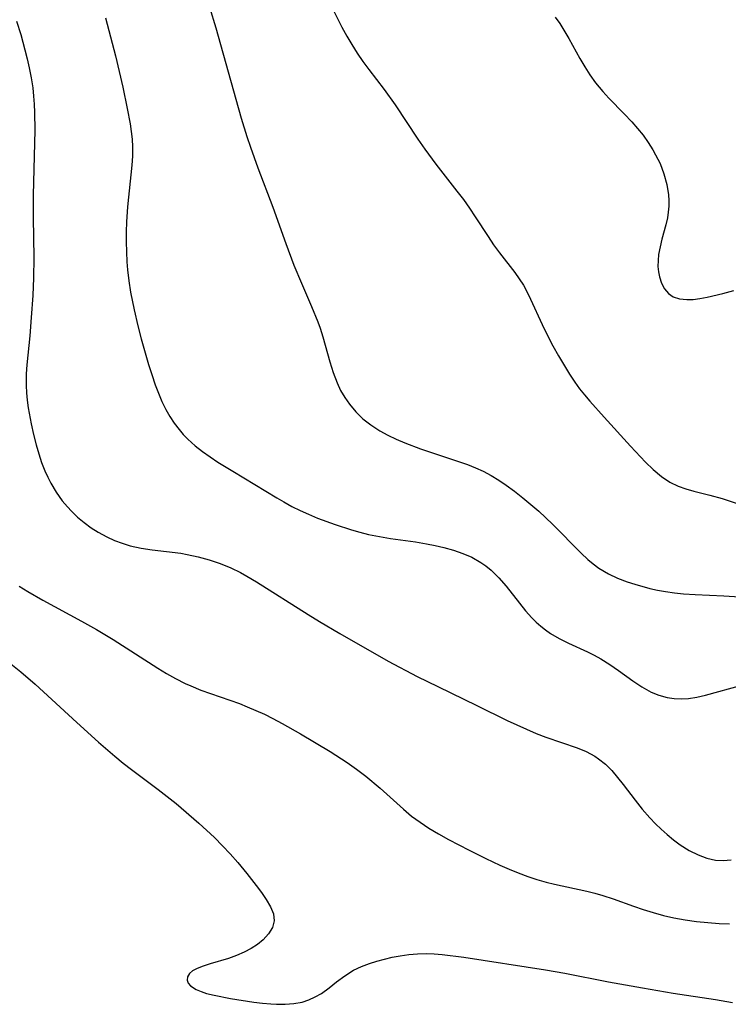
# Model space of a CAD drawing. Header units: metres. Extents: x 1073367 to 1082519, y 1569854 to 1574957.
# Tile 979 of 1056: x 1079890 to 1080009, y 1573419 to 1573585. Entities that reach past the tile are written whole.
import ezdxf

# ---------------------------------------------------------------- set-up
doc = ezdxf.new("R2010")
doc.units = ezdxf.units.M
doc.layers.add('CGG_CurvaNivelLidar_v1', color=253, linetype='Continuous', lineweight=30)

msp = doc.modelspace()

# ---------------------------------------------------------------- linework, layer by layer
at = {"layer": 'CGG_CurvaNivelLidar_v1'}
for p, q in [((1079921.9495, 1573586.9798, 74.5), (1079923.0256, 1573583.466, 74.5)), ((1079942.3628, 1573587.2767, 75), (1079944.2265, 1573583.5824, 75)), ((1079889.4998, 1573584.608, 73.5), (1079890.2187, 1573582.3574, 73.5)), ((1079904.4642, 1573585.1661, 74), (1079906.1406, 1573578.7852, 74)), ((1079980.0995, 1573585.2849, 75.5), (1079980.8363, 1573584.2135, 75.5)), ((1079923.0256, 1573583.466, 74.5), (1079923.8399, 1573580.6665, 74.5)), ((1079944.2265, 1573583.5824, 75), (1079945.0284, 1573582.1125, 75)), ((1079980.8363, 1573584.2135, 75.5), (1079981.5315, 1573583.1152, 75.5)), ((1079981.5315, 1573583.1152, 75.5), (1079982.3686, 1573581.6838, 75.5)), ((1079890.2187, 1573582.3574, 73.5), (1079890.9435, 1573579.7796, 73.5)), ((1079945.0284, 1573582.1125, 75), (1079945.8721, 1573580.6704, 75)), ((1079982.3686, 1573581.6838, 75.5), (1079984.2289, 1573578.3455, 75.5)), ((1079890.9435, 1573579.7796, 73.5), (1079891.3154, 1573578.2868, 73.5)), ((1079923.8399, 1573580.6665, 74.5), (1079927.2974, 1573568.3148, 74.5)), ((1079945.8721, 1573580.6704, 75), (1079946.7847, 1573579.2452, 75)), ((1079891.3154, 1573578.2868, 73.5), (1079891.6532, 1573576.7893, 73.5)), ((1079906.1406, 1573578.7852, 74), (1079907.3938, 1573573.5027, 74)), ((1079946.7847, 1573579.2452, 75), (1079947.7483, 1573577.854, 75)), ((1079947.7483, 1573577.854, 75), (1079948.7529, 1573576.4921, 75)), ((1079984.2289, 1573578.3455, 75.5), (1079985.0539, 1573576.9449, 75.5)), ((1079891.6532, 1573576.7893, 73.5), (1079891.9854, 1573575.1036, 73.5)), ((1079948.7529, 1573576.4921, 75), (1079951.328, 1573573.1443, 75)), ((1079985.0539, 1573576.9449, 75.5), (1079985.9265, 1573575.5787, 75.5)), ((1079891.9854, 1573575.1036, 73.5), (1079892.2477, 1573573.4091, 73.5)), ((1079985.9265, 1573575.5787, 75.5), (1079986.8674, 1573574.2629, 75.5)), ((1079892.2477, 1573573.4091, 73.5), (1079892.3955, 1573572.0245, 73.5)), ((1079907.3938, 1573573.5027, 74), (1079908.1476, 1573569.9226, 74)), ((1079951.328, 1573573.1443, 75), (1079953.2056, 1573570.5285, 75)), ((1079986.8674, 1573574.2629, 75.5), (1079988.0867, 1573572.7857, 75.5)), ((1079892.3955, 1573572.0245, 73.5), (1079892.4921, 1573570.6329, 73.5)), ((1079988.0867, 1573572.7857, 75.5), (1079989.0956, 1573571.6854, 75.5)), ((1079989.0956, 1573571.6854, 75.5), (1079991.673, 1573569.055, 75.5)), ((1079892.4921, 1573570.6329, 73.5), (1079892.5484, 1573569.2357, 73.5)), ((1079908.1476, 1573569.9226, 74), (1079908.6152, 1573567.3317, 74)), ((1079953.2056, 1573570.5285, 75), (1079957.0122, 1573564.788, 75)), ((1079892.5484, 1573569.2357, 73.5), (1079892.5724, 1573566.2821, 73.5)), ((1079927.2974, 1573568.3148, 74.5), (1079928.2319, 1573565.233, 74.5)), ((1079991.673, 1573569.055, 75.5), (1079992.9384, 1573567.7172, 75.5)), ((1079892.5724, 1573566.2821, 73.5), (1079892.3221, 1573555.3447, 73.5)), ((1079908.6152, 1573567.3317, 74), (1079908.8023, 1573566.0407, 74)), ((1079992.9384, 1573567.7172, 75.5), (1079993.9179, 1573566.5923, 75.5)), ((1079993.9179, 1573566.5923, 75.5), (1079994.8446, 1573565.4296, 75.5)), ((1079908.8023, 1573566.0407, 74), (1079908.9427, 1573564.7495, 74)), ((1079908.9427, 1573564.7495, 74), (1079909.022, 1573563.4695, 74)), ((1079928.2319, 1573565.233, 74.5), (1079928.8345, 1573563.4087, 74.5)), ((1079957.0122, 1573564.788, 75), (1079958.1889, 1573563.0771, 75)), ((1079994.8446, 1573565.4296, 75.5), (1079995.7101, 1573564.2295, 75.5)), ((1079909.022, 1573563.4695, 74), (1079909.0242, 1573561.9378, 74)), ((1079928.8345, 1573563.4087, 74.5), (1079930.1018, 1573559.9408, 74.5)), ((1079958.1889, 1573563.0771, 75), (1079960.0383, 1573560.5724, 75)), ((1079995.7101, 1573564.2295, 75.5), (1079996.5026, 1573562.991, 75.5)), ((1079996.5026, 1573562.991, 75.5), (1079996.971, 1573562.166, 75.5)), ((1079909.0242, 1573561.9378, 74), (1079908.9316, 1573560.3806, 74)), ((1079996.971, 1573562.166, 75.5), (1079997.7026, 1573560.6648, 75.5)), ((1079908.9316, 1573560.3806, 74), (1079908.1629, 1573553.4005, 74)), ((1079930.1018, 1573559.9408, 74.5), (1079932.6224, 1573553.3612, 74.5)), ((1079960.0383, 1573560.5724, 75), (1079963.5644, 1573556.0502, 75)), ((1079997.7026, 1573560.6648, 75.5), (1079998.3591, 1573558.9387, 75.5)), ((1079998.3591, 1573558.9387, 75.5), (1079998.8368, 1573557.176, 75.5)), ((1079998.8368, 1573557.176, 75.5), (1079999.1147, 1573555.3931, 75.5)), ((1079892.3221, 1573555.3447, 73.5), (1079892.3326, 1573551.613, 73.5)), ((1079963.5644, 1573556.0502, 75), (1079964.6486, 1573554.6155, 75)), ((1079964.6486, 1573554.6155, 75), (1079965.6928, 1573553.1598, 75)), ((1079999.1147, 1573555.3931, 75.5), (1079999.1709, 1573554.4432, 75.5)), ((1079908.1629, 1573553.4005, 74), (1079908.0109, 1573550.8935, 74)), ((1079932.6224, 1573553.3612, 74.5), (1079934.8008, 1573547.2337, 74.5)), ((1079965.6928, 1573553.1598, 75), (1079966.6481, 1573551.7375, 75)), ((1079999.1629, 1573553.4962, 75.5), (1079999.0894, 1573552.5308, 75.5)), ((1079999.1709, 1573554.4432, 75.5), (1079999.1629, 1573553.4962, 75.5)), ((1079892.3326, 1573551.613, 73.5), (1079892.4539, 1573544.8194, 73.5)), ((1079966.6481, 1573551.7375, 75), (1079968.7885, 1573548.4304, 75)), ((1079998.9508, 1573551.578, 75.5), (1079998.6915, 1573550.3974, 75.5)), ((1079999.0894, 1573552.5308, 75.5), (1079998.9508, 1573551.578, 75.5)), ((1079908.0109, 1573550.8935, 74), (1079907.9661, 1573549.2071, 74)), ((1079998.6915, 1573550.3974, 75.5), (1079998.0264, 1573547.945, 75.5)), ((1079907.9661, 1573549.2071, 74), (1079907.9642, 1573547.5175, 74)), ((1079968.7885, 1573548.4304, 75), (1079969.7265, 1573547.038, 75)), ((1079907.9642, 1573547.5175, 74), (1079908.0058, 1573545.8269, 74)), ((1079934.8008, 1573547.2337, 74.5), (1079936.1574, 1573543.5896, 74.5)), ((1079969.7265, 1573547.038, 75), (1079970.6987, 1573545.686, 75)), ((1079997.7106, 1573546.6634, 75.5), (1079997.4751, 1573545.3916, 75.5)), ((1079998.0264, 1573547.945, 75.5), (1079997.7106, 1573546.6634, 75.5)), ((1079892.4539, 1573544.8194, 73.5), (1079892.3939, 1573541.4894, 73.5)), ((1079908.0058, 1573545.8269, 74), (1079908.0947, 1573544.1372, 74)), ((1079970.6987, 1573545.686, 75), (1079973.2999, 1573542.3389, 75)), ((1079997.4751, 1573545.3916, 75.5), (1079997.3731, 1573544.3852, 75.5)), ((1079908.0947, 1573544.1372, 74), (1079908.2004, 1573542.8275, 74)), ((1079936.1574, 1573543.5896, 74.5), (1079937.4134, 1573540.5508, 74.5)), ((1079997.3731, 1573544.3852, 75.5), (1079997.3618, 1573543.4002, 75.5)), ((1079997.3618, 1573543.4002, 75.5), (1079997.4418, 1573542.5045, 75.5)), ((1079892.3939, 1573541.4894, 73.5), (1079892.2535, 1573538.4809, 73.5)), ((1079908.2004, 1573542.8275, 74), (1079908.4172, 1573540.9397, 74)), ((1079973.2999, 1573542.3389, 75), (1079974.0439, 1573541.2967, 75)), ((1079997.4418, 1573542.5045, 75.5), (1079997.6083, 1573541.6488, 75.5)), ((1079997.6083, 1573541.6488, 75.5), (1079997.9631, 1573540.5839, 75.5)), ((1079908.4172, 1573540.9397, 74), (1079908.7052, 1573539.0592, 74)), ((1079937.4134, 1573540.5508, 74.5), (1079939.1251, 1573536.6595, 74.5)), ((1079974.0439, 1573541.2967, 75), (1079974.7312, 1573540.2197, 75)), ((1079974.7312, 1573540.2197, 75), (1079975.5905, 1573538.618, 75)), ((1079997.9631, 1573540.5839, 75.5), (1079998.4622, 1573539.6425, 75.5)), ((1079892.2535, 1573538.4809, 73.5), (1079892.0019, 1573534.8028, 73.5)), ((1079908.7052, 1573539.0592, 74), (1079909.2912, 1573536.0884, 74)), ((1079975.5905, 1573538.618, 75), (1079978.2119, 1573532.923, 75)), ((1079998.4622, 1573539.6425, 75.5), (1079999.1043, 1573538.861, 75.5)), ((1079999.1043, 1573538.861, 75.5), (1079999.8951, 1573538.2838, 75.5)), ((1079999.8951, 1573538.2838, 75.5), (1080000.9785, 1573537.9157, 75.5)), ((1080004.3856, 1573537.9911, 75.5), (1080005.6495, 1573538.2199, 75.5)), ((1080005.6495, 1573538.2199, 75.5), (1080008.2817, 1573538.8431, 75.5)), ((1080008.2817, 1573538.8431, 75.5), (1080010.0914, 1573539.3432, 75.5)), ((1079939.1251, 1573536.6595, 74.5), (1079940.1896, 1573534.0955, 74.5)), ((1080000.9785, 1573537.9157, 75.5), (1080002.2208, 1573537.8035, 75.5)), ((1080002.2208, 1573537.8035, 75.5), (1080003.2746, 1573537.8521, 75.5)), ((1080003.2746, 1573537.8521, 75.5), (1080004.3856, 1573537.9911, 75.5)), ((1079892.0019, 1573534.8028, 73.5), (1079891.7318, 1573531.7145, 73.5)), ((1079909.2912, 1573536.0884, 74), (1079909.9329, 1573533.383, 74)), ((1079909.9329, 1573533.383, 74), (1079910.4995, 1573531.2138, 74)), ((1079940.1896, 1573534.0955, 74.5), (1079940.585, 1573532.9983, 74.5)), ((1079891.7318, 1573531.7145, 73.5), (1079891.2407, 1573526.8559, 73.5)), ((1079940.585, 1573532.9983, 74.5), (1079941.0306, 1573531.5661, 74.5)), ((1079941.0306, 1573531.5661, 74.5), (1079942.2138, 1573527.3445, 74.5)), ((1079978.2119, 1573532.923, 75), (1079979.7006, 1573530.0501, 75)), ((1079910.4995, 1573531.2138, 74), (1079911.7351, 1573526.9245, 74)), ((1079979.7006, 1573530.0501, 75), (1079980.654, 1573528.342, 75)), ((1079980.654, 1573528.342, 75), (1079982.4955, 1573525.2679, 75)), ((1079891.2407, 1573526.8559, 73.5), (1079891.1392, 1573525.3078, 73.5)), ((1079911.7351, 1573526.9245, 74), (1079912.2744, 1573525.1933, 74)), ((1079942.2138, 1573527.3445, 74.5), (1079942.7568, 1573525.5475, 74.5)), ((1079891.1392, 1573525.3078, 73.5), (1079891.1245, 1573523.3744, 73.5)), ((1079912.2744, 1573525.1933, 74), (1079912.8506, 1573523.4858, 74)), ((1079942.7568, 1573525.5475, 74.5), (1079943.4006, 1573523.8063, 74.5)), ((1079982.4955, 1573525.2679, 75), (1079983.3967, 1573523.9157, 75)), ((1079891.1245, 1573523.3744, 73.5), (1079891.1882, 1573522.1524, 73.5)), ((1079912.8506, 1573523.4858, 74), (1079913.3827, 1573522.071, 74)), ((1079943.4006, 1573523.8063, 74.5), (1079943.9988, 1573522.5502, 74.5)), ((1079983.3967, 1573523.9157, 75), (1079984.19, 1573522.8372, 75)), ((1079891.1882, 1573522.1524, 73.5), (1079891.3034, 1573520.9323, 73.5)), ((1079913.3827, 1573522.071, 74), (1079913.9698, 1573520.6901, 74)), ((1079943.9988, 1573522.5502, 74.5), (1079944.6983, 1573521.3499, 74.5)), ((1079984.19, 1573522.8372, 75), (1079985.0238, 1573521.7859, 75)), ((1079985.0238, 1573521.7859, 75), (1079985.8882, 1573520.7549, 75)), ((1079891.3034, 1573520.9323, 73.5), (1079891.4815, 1573519.5908, 73.5)), ((1079913.9698, 1573520.6901, 74), (1079914.6266, 1573519.3534, 74)), ((1079944.6983, 1573521.3499, 74.5), (1079945.4956, 1573520.2125, 74.5)), ((1079945.4956, 1573520.2125, 74.5), (1079946.5688, 1573518.952, 74.5)), ((1079985.8882, 1573520.7549, 75), (1079988.306, 1573518.034, 75)), ((1079891.4815, 1573519.5908, 73.5), (1079891.9627, 1573516.9182, 73.5)), ((1079914.6266, 1573519.3534, 74), (1079915.3014, 1573518.1762, 74)), ((1079946.5688, 1573518.952, 74.5), (1079947.7645, 1573517.7964, 74.5)), ((1079891.9627, 1573516.9182, 73.5), (1079892.3571, 1573515.141, 73.5)), ((1079915.3014, 1573518.1762, 74), (1079916.0438, 1573517.0474, 74)), ((1079916.0438, 1573517.0474, 74), (1079916.8505, 1573515.9703, 74)), ((1079947.7645, 1573517.7964, 74.5), (1079949.0735, 1573516.7545, 74.5)), ((1079949.0735, 1573516.7545, 74.5), (1079950.6039, 1573515.7644, 74.5)), ((1079988.306, 1573518.034, 75), (1079992.7301, 1573513.1987, 75)), ((1079892.3571, 1573515.141, 73.5), (1079892.81, 1573513.3799, 73.5)), ((1079916.8505, 1573515.9703, 74), (1079917.562, 1573515.1275, 74)), ((1079917.562, 1573515.1275, 74), (1079918.3219, 1573514.33, 74)), ((1079950.6039, 1573515.7644, 74.5), (1079951.9537, 1573515.0239, 74.5)), ((1079951.9537, 1573515.0239, 74.5), (1079953.3537, 1573514.345, 74.5)), ((1079892.81, 1573513.3799, 73.5), (1079893.2485, 1573511.902, 73.5)), ((1079918.3219, 1573514.33, 74), (1079919.5804, 1573513.2049, 74)), ((1079953.3537, 1573514.345, 74.5), (1079954.7926, 1573513.718, 74.5)), ((1079954.7926, 1573513.718, 74.5), (1079957.4361, 1573512.706, 74.5)), ((1079893.2485, 1573511.902, 73.5), (1079893.7443, 1573510.449, 73.5)), ((1079919.5804, 1573513.2049, 74), (1079920.8005, 1573512.2607, 74)), ((1079920.8005, 1573512.2607, 74), (1079922.0766, 1573511.366, 74)), ((1079957.4361, 1573512.706, 74.5), (1079963.6556, 1573510.6788, 74.5)), ((1079992.7301, 1573513.1987, 75), (1079995.2775, 1573510.4892, 75)), ((1079893.7443, 1573510.449, 73.5), (1079894.3079, 1573509.0296, 73.5)), ((1079922.0766, 1573511.366, 74), (1079923.3924, 1573510.5043, 74)), ((1079923.3924, 1573510.5043, 74), (1079925.887, 1573508.9522, 74)), ((1079963.6556, 1573510.6788, 74.5), (1079965.3558, 1573510.0759, 74.5)), ((1079965.3558, 1573510.0759, 74.5), (1079966.6833, 1573509.5443, 74.5)), ((1079995.2775, 1573510.4892, 75), (1079996.5772, 1573509.2301, 75)), ((1079894.3079, 1573509.0296, 73.5), (1079894.7867, 1573507.9832, 73.5)), ((1079925.887, 1573508.9522, 74), (1079933.2695, 1573504.4739, 74)), ((1079966.6833, 1573509.5443, 74.5), (1079967.98, 1573508.952, 74.5)), ((1079967.98, 1573508.952, 74.5), (1079969.3054, 1573508.2515, 74.5)), ((1079996.5772, 1573509.2301, 75), (1079997.9301, 1573508.0913, 75)), ((1079894.7867, 1573507.9832, 73.5), (1079895.3089, 1573506.9628, 73.5)), ((1079895.3089, 1573506.9628, 73.5), (1079896.1996, 1573505.4426, 73.5)), ((1079969.3054, 1573508.2515, 74.5), (1079970.592, 1573507.4794, 74.5)), ((1079970.592, 1573507.4794, 74.5), (1079971.8426, 1573506.6451, 74.5)), ((1079971.8426, 1573506.6451, 74.5), (1079973.2568, 1573505.6061, 74.5)), ((1079997.9301, 1573508.0913, 75), (1079999.3721, 1573507.129, 75)), ((1079999.3721, 1573507.129, 75), (1080000.7808, 1573506.4495, 75)), ((1079896.1996, 1573505.4426, 73.5), (1079897.2055, 1573504.0102, 73.5)), ((1079973.2568, 1573505.6061, 74.5), (1079974.6354, 1573504.5119, 74.5)), ((1080000.7808, 1573506.4495, 75), (1080002.0572, 1573505.9915, 75)), ((1080002.0572, 1573505.9915, 75), (1080003.3764, 1573505.6111, 75)), ((1080003.3764, 1573505.6111, 75), (1080006.0887, 1573504.9336, 75)), ((1079897.2055, 1573504.0102, 73.5), (1079898.067, 1573502.9821, 73.5)), ((1079933.2695, 1573504.4739, 74), (1079934.4518, 1573503.7968, 74)), ((1079934.4518, 1573503.7968, 74), (1079935.8276, 1573503.0619, 74)), ((1079974.6354, 1573504.5119, 74.5), (1079977.306, 1573502.2259, 74.5)), ((1080006.0887, 1573504.9336, 75), (1080008.1396, 1573504.3701, 75)), ((1080008.1396, 1573504.3701, 75), (1080014.624, 1573502.2148, 75)), ((1079898.067, 1573502.9821, 73.5), (1079898.7477, 1573502.2594, 73.5)), ((1079898.7477, 1573502.2594, 73.5), (1079899.7914, 1573501.2647, 73.5)), ((1079935.8276, 1573503.0619, 74), (1079937.2265, 1573502.3708, 74)), ((1079937.2265, 1573502.3708, 74), (1079938.5838, 1573501.7507, 74)), ((1079938.5838, 1573501.7507, 74), (1079940.1432, 1573501.0941, 74)), ((1079977.306, 1573502.2259, 74.5), (1079979.6145, 1573500.0557, 74.5)), ((1079899.7914, 1573501.2647, 73.5), (1079900.8943, 1573500.3351, 73.5)), ((1079900.8943, 1573500.3351, 73.5), (1079902.0518, 1573499.4759, 73.5)), ((1079940.1432, 1573501.0941, 74), (1079943.0649, 1573500.0007, 74)), ((1079943.0649, 1573500.0007, 74), (1079945.8288, 1573499.1082, 74)), ((1079979.6145, 1573500.0557, 74.5), (1079984.4437, 1573495.1663, 74.5)), ((1079902.0518, 1573499.4759, 73.5), (1079903.2628, 1573498.6961, 73.5)), ((1079903.2628, 1573498.6961, 73.5), (1079904.7047, 1573497.916, 73.5)), ((1079945.8288, 1573499.1082, 74), (1079947.2493, 1573498.7071, 74)), ((1079947.2493, 1573498.7071, 74), (1079948.6809, 1573498.3536, 74)), ((1079948.6809, 1573498.3536, 74), (1079950.5419, 1573497.9774, 74)), ((1079904.7047, 1573497.916, 73.5), (1079905.9751, 1573497.3396, 73.5)), ((1079905.9751, 1573497.3396, 73.5), (1079907.2806, 1573496.8461, 73.5)), ((1079907.2806, 1573496.8461, 73.5), (1079908.6186, 1573496.4435, 73.5)), ((1079950.5419, 1573497.9774, 74), (1079952.4164, 1573497.6696, 74)), ((1079952.4164, 1573497.6696, 74), (1079956.581, 1573497.0708, 74)), ((1079956.581, 1573497.0708, 74), (1079958.4636, 1573496.7567, 74)), ((1079958.4636, 1573496.7567, 74), (1079959.9295, 1573496.4645, 74)), ((1079908.6186, 1573496.4435, 73.5), (1079910.4846, 1573496.0447, 73.5)), ((1079910.4846, 1573496.0447, 73.5), (1079912.3086, 1573495.7717, 73.5)), ((1079912.3086, 1573495.7717, 73.5), (1079917.1175, 1573495.1714, 73.5)), ((1079917.1175, 1573495.1714, 73.5), (1079918.231, 1573494.9847, 73.5)), ((1079959.9295, 1573496.4645, 74), (1079961.3734, 1573496.125, 74)), ((1079961.3734, 1573496.125, 74), (1079962.9905, 1573495.6701, 74)), ((1079962.9905, 1573495.6701, 74), (1079964.5585, 1573495.1315, 74)), ((1079964.5585, 1573495.1315, 74), (1079966.0619, 1573494.4905, 74)), ((1079984.4437, 1573495.1663, 74.5), (1079985.5558, 1573494.1404, 74.5)), ((1079918.231, 1573494.9847, 73.5), (1079920.0575, 1573494.5865, 73.5)), ((1079920.0575, 1573494.5865, 73.5), (1079921.9246, 1573494.0682, 73.5)), ((1079921.9246, 1573494.0682, 73.5), (1079923.7601, 1573493.4455, 73.5)), ((1079923.7601, 1573493.4455, 73.5), (1079925.5541, 1573492.7104, 73.5)), ((1079966.0619, 1573494.4905, 74), (1079967.6076, 1573493.6426, 74)), ((1079967.6076, 1573493.6426, 74), (1079968.4161, 1573493.088, 74)), ((1079985.5558, 1573494.1404, 74.5), (1079986.4706, 1573493.3876, 74.5)), ((1079986.4706, 1573493.3876, 74.5), (1079987.426, 1573492.6955, 74.5)), ((1079925.5541, 1573492.7104, 73.5), (1079927.1779, 1573491.9178, 73.5)), ((1079927.1779, 1573491.9178, 73.5), (1079928.2302, 1573491.3415, 73.5)), ((1079968.4161, 1573493.088, 74), (1079969.3242, 1573492.3493, 74)), ((1079969.3242, 1573492.3493, 74), (1079970.626, 1573491.0566, 74)), ((1079987.426, 1573492.6955, 74.5), (1079989.0213, 1573491.7426, 74.5)), ((1079989.0213, 1573491.7426, 74.5), (1079990.5799, 1573491.0021, 74.5)), ((1079928.2302, 1573491.3415, 73.5), (1079929.8866, 1573490.3553, 73.5)), ((1079929.8866, 1573490.3553, 73.5), (1079938.5312, 1573484.878, 73.5)), ((1079970.626, 1573491.0566, 74), (1079971.8333, 1573489.6441, 74)), ((1079990.5799, 1573491.0021, 74.5), (1079992.1988, 1573490.3768, 74.5)), ((1079992.1988, 1573490.3768, 74.5), (1079993.4455, 1573489.9711, 74.5)), ((1079889.9608, 1573489.6369, 73), (1079891.4022, 1573488.7665, 73)), ((1079891.4022, 1573488.7665, 73), (1079893.9401, 1573487.3138, 73)), ((1079971.8333, 1573489.6441, 74), (1079974.0861, 1573486.7693, 74)), ((1079993.4455, 1573489.9711, 74.5), (1079995.9939, 1573489.271, 74.5)), ((1079995.9939, 1573489.271, 74.5), (1079997.2899, 1573488.9734, 74.5)), ((1079997.2899, 1573488.9734, 74.5), (1079998.5997, 1573488.7255, 74.5)), ((1079998.5997, 1573488.7255, 74.5), (1080000.1286, 1573488.5116, 74.5)), ((1080000.1286, 1573488.5116, 74.5), (1080001.6726, 1573488.3606, 74.5)), ((1079893.9401, 1573487.3138, 73), (1079900.4698, 1573483.7473, 73)), ((1079974.0861, 1573486.7693, 74), (1079975.1039, 1573485.5239, 74)), ((1080001.6726, 1573488.3606, 74.5), (1080003.6198, 1573488.2324, 74.5)), ((1080003.6198, 1573488.2324, 74.5), (1080008.4549, 1573487.9976, 74.5)), ((1080008.4549, 1573487.9976, 74.5), (1080014.7904, 1573487.599, 74.5)), ((1079975.1039, 1573485.5239, 74), (1079976.1726, 1573484.333, 74)), ((1079900.4698, 1573483.7473, 73), (1079902.9697, 1573482.3346, 73)), ((1079938.5312, 1573484.878, 73.5), (1079940.4507, 1573483.6976, 73.5)), ((1079940.4507, 1573483.6976, 73.5), (1079943.8943, 1573481.6614, 73.5)), ((1079976.1726, 1573484.333, 74), (1079976.9068, 1573483.6022, 74)), ((1079976.9068, 1573483.6022, 74), (1079977.6761, 1573482.9141, 74)), ((1079902.9697, 1573482.3346, 73), (1079905.7445, 1573480.6662, 73)), ((1079977.6761, 1573482.9141, 74), (1079978.4681, 1573482.2856, 74)), ((1079978.4681, 1573482.2856, 74), (1079979.295, 1573481.7072, 74)), ((1079905.7445, 1573480.6662, 73), (1079913.2761, 1573475.8889, 73)), ((1079943.8943, 1573481.6614, 73.5), (1079952.0229, 1573477.0637, 73.5)), ((1079979.295, 1573481.7072, 74), (1079980.7642, 1573480.8399, 74)), ((1079980.7642, 1573480.8399, 74), (1079982.2964, 1573480.0699, 74)), ((1079982.2964, 1573480.0699, 74), (1079985.5122, 1573478.5861, 74)), ((1079985.5122, 1573478.5861, 74), (1079986.6485, 1573478.0283, 74)), ((1079952.0229, 1573477.0637, 73.5), (1079956.8937, 1573474.4677, 73.5)), ((1079986.6485, 1573478.0283, 74), (1079987.7606, 1573477.4274, 74)), ((1079987.7606, 1573477.4274, 74), (1079989.2747, 1573476.4864, 74)), ((1079888.313, 1573476.8026, 72.5), (1079890.2358, 1573475.2526, 72.5)), ((1079890.2358, 1573475.2526, 72.5), (1079892.6587, 1573473.1801, 72.5)), ((1079913.2761, 1573475.8889, 73), (1079914.7551, 1573474.9857, 73)), ((1079989.2747, 1573476.4864, 74), (1079990.7331, 1573475.4661, 74)), ((1079990.7331, 1573475.4661, 74), (1079993.1273, 1573473.7044, 74)), ((1079914.7551, 1573474.9857, 73), (1079916.2565, 1573474.1309, 73)), ((1079916.2565, 1573474.1309, 73), (1079917.889, 1573473.3017, 73)), ((1079956.8937, 1573474.4677, 73.5), (1079960.3372, 1573472.7516, 73.5)), ((1079993.1273, 1573473.7044, 74), (1079994.6391, 1573472.7021, 74)), ((1079892.6587, 1573473.1801, 72.5), (1079899.6517, 1573466.7086, 72.5)), ((1079917.889, 1573473.3017, 73), (1079918.8206, 1573472.8787, 73)), ((1079918.8206, 1573472.8787, 73), (1079920.5295, 1573472.1843, 73)), ((1079920.5295, 1573472.1843, 73), (1079926.9841, 1573469.8951, 73)), ((1079960.3372, 1573472.7516, 73.5), (1079966.9109, 1573469.6066, 73.5)), ((1079994.6391, 1573472.7021, 74), (1079996.2032, 1573471.8441, 74)), ((1080005.3449, 1573471.2986, 74), (1080011.4747, 1573472.9768, 74)), ((1079996.2032, 1573471.8441, 74), (1079997.5196, 1573471.2975, 74)), ((1079997.5196, 1573471.2975, 74), (1079998.8792, 1573470.9171, 74)), ((1079998.8792, 1573470.9171, 74), (1080000.0588, 1573470.7441, 74)), ((1080000.0588, 1573470.7441, 74), (1080001.2602, 1573470.6986, 74)), ((1080001.2602, 1573470.6986, 74), (1080002.4751, 1573470.7692, 74)), ((1080002.4751, 1573470.7692, 74), (1080003.9051, 1573470.9827, 74)), ((1080003.9051, 1573470.9827, 74), (1080005.3449, 1573471.2986, 74)), ((1079926.9841, 1573469.8951, 73), (1079928.3195, 1573469.3725, 73)), ((1079928.3195, 1573469.3725, 73), (1079929.7656, 1573468.7599, 73)), ((1079929.7656, 1573468.7599, 73), (1079931.1948, 1573468.1059, 73)), ((1079966.9109, 1573469.6066, 73.5), (1079971.9845, 1573467.0898, 73.5)), ((1079931.1948, 1573468.1059, 73), (1079932.6064, 1573467.4117, 73)), ((1079932.6064, 1573467.4117, 73), (1079934.1779, 1573466.5826, 73)), ((1079971.9845, 1573467.0898, 73.5), (1079975.2374, 1573465.5865, 73.5)), ((1079899.6517, 1573466.7086, 72.5), (1079903.3104, 1573463.4393, 72.5)), ((1079934.1779, 1573466.5826, 73), (1079937.2754, 1573464.8282, 73)), ((1079975.2374, 1573465.5865, 73.5), (1079976.8764, 1573464.8994, 73.5)), ((1079937.2754, 1573464.8282, 73), (1079942.2683, 1573461.8436, 73)), ((1079976.8764, 1573464.8994, 73.5), (1079978.5223, 1573464.2675, 73.5)), ((1079978.5223, 1573464.2675, 73.5), (1079983.7693, 1573462.4731, 73.5)), ((1079903.3104, 1573463.4393, 72.5), (1079906.0571, 1573461.0452, 72.5)), ((1079983.7693, 1573462.4731, 73.5), (1079985.3049, 1573461.8315, 73.5)), ((1079906.0571, 1573461.0452, 72.5), (1079907.4298, 1573459.9162, 72.5)), ((1079942.2683, 1573461.8436, 73), (1079945.1061, 1573459.9998, 73)), ((1079985.3049, 1573461.8315, 73.5), (1079986.7503, 1573461.0585, 73.5)), ((1079986.7503, 1573461.0585, 73.5), (1079987.3795, 1573460.64, 73.5)), ((1079987.3795, 1573460.64, 73.5), (1079988.5218, 1573459.7119, 73.5)), ((1079907.4298, 1573459.9162, 72.5), (1079908.8293, 1573458.8195, 72.5)), ((1079908.8293, 1573458.8195, 72.5), (1079913.3246, 1573455.4749, 72.5)), ((1079945.1061, 1573459.9998, 73), (1079946.6927, 1573458.8693, 73)), ((1079946.6927, 1573458.8693, 73), (1079948.2397, 1573457.6901, 73)), ((1079988.5218, 1573459.7119, 73.5), (1079989.5798, 1573458.6583, 73.5)), ((1079989.5798, 1573458.6583, 73.5), (1079990.5763, 1573457.5115, 73.5)), ((1079948.2397, 1573457.6901, 73), (1079950.6685, 1573455.6862, 73)), ((1079990.5763, 1573457.5115, 73.5), (1079991.5307, 1573456.2993, 73.5)), ((1079913.3246, 1573455.4749, 72.5), (1079914.8542, 1573454.2991, 72.5)), ((1079950.6685, 1573455.6862, 73), (1079954.5797, 1573452.1738, 73)), ((1079991.5307, 1573456.2993, 73.5), (1079993.5066, 1573453.6544, 73.5)), ((1079914.8542, 1573454.2991, 72.5), (1079916.3533, 1573453.0873, 72.5)), ((1079916.3533, 1573453.0873, 72.5), (1079920.1496, 1573449.7968, 72.5)), ((1079954.5797, 1573452.1738, 73), (1079955.9437, 1573451.0128, 73)), ((1079993.5066, 1573453.6544, 73.5), (1079994.7142, 1573452.1484, 73.5)), ((1079994.7142, 1573452.1484, 73.5), (1079995.99, 1573450.6926, 73.5)), ((1079955.9437, 1573451.0128, 73), (1079957.362, 1573449.9531, 73)), ((1079995.99, 1573450.6926, 73.5), (1079996.9208, 1573449.7159, 73.5)), ((1079920.1496, 1573449.7968, 72.5), (1079922.7801, 1573447.3798, 72.5)), ((1079957.362, 1573449.9531, 73), (1079958.8457, 1573448.972, 73)), ((1079958.8457, 1573448.972, 73), (1079960.4818, 1573447.9944, 73)), ((1079996.9208, 1573449.7159, 73.5), (1079997.8837, 1573448.7788, 73.5)), ((1079997.8837, 1573448.7788, 73.5), (1079998.8786, 1573447.8887, 73.5)), ((1079922.7801, 1573447.3798, 72.5), (1079924.1483, 1573446.0218, 72.5)), ((1079960.4818, 1573447.9944, 73), (1079962.1581, 1573447.0642, 73)), ((1079962.1581, 1573447.0642, 73), (1079965.6313, 1573445.2564, 73)), ((1079998.8786, 1573447.8887, 73.5), (1079999.9801, 1573446.9957, 73.5)), ((1079924.1483, 1573446.0218, 72.5), (1079925.4641, 1573444.6314, 72.5)), ((1079999.9801, 1573446.9957, 73.5), (1080001.1119, 1573446.1709, 73.5)), ((1080001.1119, 1573446.1709, 73.5), (1080002.5878, 1573445.2338, 73.5)), ((1079925.4641, 1573444.6314, 72.5), (1079926.7174, 1573443.2137, 72.5)), ((1079965.6313, 1573445.2564, 73), (1079968.3993, 1573443.8867, 73)), ((1079968.3993, 1573443.8867, 73), (1079970.7666, 1573442.766, 73)), ((1080002.5878, 1573445.2338, 73.5), (1080004.1059, 1573444.4585, 73.5)), ((1080004.1059, 1573444.4585, 73.5), (1080005.5597, 1573443.9239, 73.5)), ((1080005.5597, 1573443.9239, 73.5), (1080007.0413, 1573443.6002, 73.5)), ((1079926.7174, 1573443.2137, 72.5), (1079928.268, 1573441.3367, 72.5)), ((1079970.7666, 1573442.766, 73), (1079972.3176, 1573442.0786, 73)), ((1079972.3176, 1573442.0786, 73), (1079973.8835, 1573441.4344, 73)), ((1080007.0413, 1573443.6002, 73.5), (1080008.3439, 1573443.5159, 73.5)), ((1080008.3439, 1573443.5159, 73.5), (1080009.6601, 1573443.6307, 73.5)), ((1079928.268, 1573441.3367, 72.5), (1079929.8293, 1573439.3563, 72.5)), ((1079973.8835, 1573441.4344, 73), (1079975.4677, 1573440.8466, 73)), ((1079975.4677, 1573440.8466, 73), (1079977.0179, 1573440.344, 73)), ((1079929.8293, 1573439.3563, 72.5), (1079930.7178, 1573438.1477, 72.5)), ((1079977.0179, 1573440.344, 73), (1079978.5852, 1573439.9044, 73)), ((1079978.5852, 1573439.9044, 73), (1079979.9839, 1573439.5633, 73)), ((1079979.9839, 1573439.5633, 73), (1079985.395, 1573438.393, 73)), ((1079930.7178, 1573438.1477, 72.5), (1079931.5129, 1573436.9721, 72.5)), ((1079985.395, 1573438.393, 73), (1079986.7623, 1573438.0511, 73)), ((1079986.7623, 1573438.0511, 73), (1079988.1135, 1573437.6625, 73)), ((1079988.1135, 1573437.6625, 73), (1079989.8433, 1573437.0794, 73)), ((1079931.5129, 1573436.9721, 72.5), (1079932.2315, 1573435.7354, 72.5)), ((1079932.2315, 1573435.7354, 72.5), (1079932.7119, 1573434.5425, 72.5)), ((1079989.8433, 1573437.0794, 73), (1079993.2174, 1573435.8647, 73)), ((1079993.2174, 1573435.8647, 73), (1079994.8861, 1573435.3021, 73)), ((1079932.7119, 1573434.5425, 72.5), (1079932.8476, 1573433.3849, 72.5)), ((1079994.8861, 1573435.3021, 73), (1079996.5708, 1573434.7788, 73)), ((1079996.5708, 1573434.7788, 73), (1079998.273, 1573434.3105, 73)), ((1079998.273, 1573434.3105, 73), (1080000.0316, 1573433.908, 73)), ((1080000.0316, 1573433.908, 73), (1080001.9164, 1573433.5636, 73)), ((1079932.5592, 1573432.2755, 72.5), (1079931.9104, 1573431.2105, 72.5)), ((1079932.8476, 1573433.3849, 72.5), (1079932.5592, 1573432.2755, 72.5)), ((1080001.9164, 1573433.5636, 73), (1080003.8174, 1573433.2915, 73)), ((1080003.8174, 1573433.2915, 73), (1080005.7307, 1573433.085, 73)), ((1080005.7307, 1573433.085, 73), (1080007.6533, 1573432.9434, 73)), ((1080007.6533, 1573432.9434, 73), (1080009.3802, 1573432.8745, 73)), ((1079931.9104, 1573431.2105, 72.5), (1079930.9792, 1573430.2094, 72.5)), ((1079930.0324, 1573429.4406, 72.5), (1079928.9634, 1573428.7409, 72.5)), ((1079930.9792, 1573430.2094, 72.5), (1079930.0324, 1573429.4406, 72.5)), ((1079926.4869, 1573427.5623, 72.5), (1079925.1336, 1573427.0856, 72.5)), ((1079927.7987, 1573428.1218, 72.5), (1079926.4869, 1573427.5623, 72.5)), ((1079928.9634, 1573428.7409, 72.5), (1079927.7987, 1573428.1218, 72.5)), ((1079951.3763, 1573426.9764, 72.5), (1079952.6659, 1573427.2756, 72.5)), ((1079952.6659, 1573427.2756, 72.5), (1079954.0248, 1573427.5325, 72.5)), ((1079954.0248, 1573427.5325, 72.5), (1079955.4688, 1573427.735, 72.5)), ((1079955.4688, 1573427.735, 72.5), (1079956.9259, 1573427.8605, 72.5)), ((1079956.9259, 1573427.8605, 72.5), (1079958.3916, 1573427.8979, 72.5)), ((1079958.3916, 1573427.8979, 72.5), (1079959.7454, 1573427.8479, 72.5)), ((1079959.7454, 1573427.8479, 72.5), (1079961.104, 1573427.7351, 72.5)), ((1079961.104, 1573427.7351, 72.5), (1079964.7054, 1573427.2842, 72.5)), ((1079964.7054, 1573427.2842, 72.5), (1079978.4469, 1573425.1723, 72.5)), ((1079920.8899, 1573425.7743, 72.5), (1079919.8646, 1573425.3635, 72.5)), ((1079922.0556, 1573426.1575, 72.5), (1079920.8899, 1573425.7743, 72.5)), ((1079925.1336, 1573427.0856, 72.5), (1079922.0556, 1573426.1575, 72.5)), ((1079946.1866, 1573425.0863, 72.5), (1079947.4967, 1573425.7122, 72.5)), ((1079947.4967, 1573425.7122, 72.5), (1079948.8771, 1573426.2357, 72.5)), ((1079948.8771, 1573426.2357, 72.5), (1079950.1112, 1573426.6298, 72.5)), ((1079950.1112, 1573426.6298, 72.5), (1079951.3763, 1573426.9764, 72.5)), ((1079918.2655, 1573423.9902, 72.5), (1079918.2114, 1573423.4239, 72.5)), ((1079918.5866, 1573424.5225, 72.5), (1079918.2655, 1573423.9902, 72.5)), ((1079919.1311, 1573424.97, 72.5), (1079918.5866, 1573424.5225, 72.5)), ((1079919.8646, 1573425.3635, 72.5), (1079919.1311, 1573424.97, 72.5)), ((1079943.3279, 1573423.1261, 72.5), (1079944.7128, 1573424.1641, 72.5)), ((1079944.7128, 1573424.1641, 72.5), (1079946.1866, 1573425.0863, 72.5)), ((1079978.4469, 1573425.1723, 72.5), (1079981.7161, 1573424.5896, 72.5)), ((1079981.7161, 1573424.5896, 72.5), (1079989.0259, 1573423.1637, 72.5)), ((1079918.2114, 1573423.4239, 72.5), (1079918.392, 1573422.9345, 72.5)), ((1079918.392, 1573422.9345, 72.5), (1079918.7689, 1573422.4778, 72.5)), ((1079918.7689, 1573422.4778, 72.5), (1079919.7177, 1573421.8557, 72.5)), ((1079942.0676, 1573422.1293, 72.5), (1079943.3279, 1573423.1261, 72.5)), ((1079989.0259, 1573423.1637, 72.5), (1079994.7823, 1573422.1053, 72.5)), ((1079919.7177, 1573421.8557, 72.5), (1079920.5434, 1573421.5062, 72.5)), ((1079920.5434, 1573421.5062, 72.5), (1079921.4864, 1573421.2022, 72.5)), ((1079921.4864, 1573421.2022, 72.5), (1079922.7291, 1573420.89, 72.5)), ((1079922.7291, 1573420.89, 72.5), (1079925.4747, 1573420.3633, 72.5)), ((1079938.6629, 1573420.1192, 72.5), (1079939.746, 1573420.6083, 72.5)), ((1079939.746, 1573420.6083, 72.5), (1079940.7717, 1573421.2008, 72.5)), ((1079940.7717, 1573421.2008, 72.5), (1079942.0676, 1573422.1293, 72.5)), ((1079994.7823, 1573422.1053, 72.5), (1079999.8884, 1573421.2534, 72.5)), ((1079999.8884, 1573421.2534, 72.5), (1080007.0298, 1573420.1566, 72.5)), ((1079925.4747, 1573420.3633, 72.5), (1079929.4361, 1573419.7391, 72.5)), ((1079929.4361, 1573419.7391, 72.5), (1079930.8629, 1573419.5581, 72.5)), ((1079930.8629, 1573419.5581, 72.5), (1079932.2826, 1573419.4227, 72.5)), ((1079932.2826, 1573419.4227, 72.5), (1079933.2077, 1573419.3685, 72.5)), ((1079933.2077, 1573419.3685, 72.5), (1079934.6887, 1573419.3621, 72.5)), ((1079934.6887, 1573419.3621, 72.5), (1079936.1334, 1573419.4789, 72.5)), ((1079936.1334, 1573419.4789, 72.5), (1079937.5272, 1573419.7488, 72.5)), ((1079937.5272, 1573419.7488, 72.5), (1079938.6629, 1573420.1192, 72.5)), ((1080007.0298, 1573420.1566, 72.5), (1080009.9068, 1573419.6505, 72.5))]:
    msp.add_line(p, q, dxfattribs=at)

doc.saveas('drawing.dxf')
